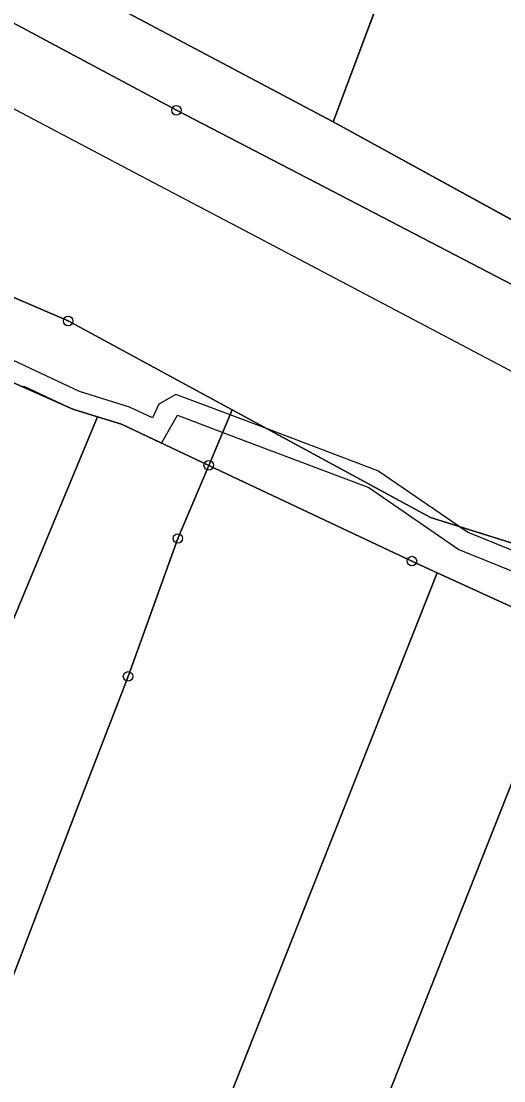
# Model space of a CAD drawing. Extents: x -761891 to -756141, y -1178507 to -1171885.
# Drawn here: x -758318.9 to -758268.2, y -1173276.3 to -1173164.9 of the extents above; entities that cross this region are included whole.
import ezdxf

# ---------------------------------------------------------------- set-up
doc = ezdxf.new("R2010")
doc.units = 0
for name, color, linetype in [('Hranice parcel', 7, 'Continuous'), ('Polygon parcely', 7, 'Continuous'), ('Poz předměty', 7, 'Continuous'), ('Věcná břemena k části', 7, 'Continuous'), ('Značky bodu BP', 7, 'Continuous')]:
    doc.layers.add(name, color=color, linetype=linetype)

msp = doc.modelspace()

# ---------------------------------------------------------------- linework, layer by layer
at = {"layer": 'Hranice parcel'}
for p, q in [((-758286.1, -1173175.53), (-758280.45, -1173160.4)), ((-758286.1, -1173175.53), (-758309.95, -1173162.89)), ((-758262.86, -1173188.3), (-758286.1, -1173175.53)), ((-758296.72, -1173205.8), (-758299.18, -1173211.62)), ((-758356.15, -1173315.55), (-758310.85, -1173206.53)), ((-758275.2, -1173222.9), (-758261.17, -1173229.33))]:
    msp.add_line(p, q, dxfattribs=at)
for points in [[(-758440.15, -1173107.47), (-758417.86, -1173116.07), (-758413.62, -1173117.84), (-758387.59, -1173128.72), (-758362.83, -1173141.99), (-758338.87, -1173154.85), (-758327.33, -1173161.03), (-758312.26, -1173169.11), (-758302.57, -1173174.31), (-758287.95, -1173181.91), (-758264.65, -1173194.03), (-758251.71, -1173200.76), (-758238.76, -1173207.5), (-758227.79, -1173213.2), (-758216.85, -1173218.89), (-758191.84, -1173231.71), (-758176.3, -1173239.67), (-758167.57, -1173244.18), (-758144.99, -1173255.85), (-758142.87, -1173256.94), (-758122.92, -1173267.48), (-758119.67, -1173269.2), (-758096.45, -1173280.75), (-758088.79, -1173284.56)], [(-758401.37, -1173159.68), (-758354.4, -1173179.07), (-758313.94, -1173196.45), (-758296.72, -1173205.8)], [(-758310.85, -1173206.53), (-758313.46, -1173205.73), (-758322.23, -1173201.81)], [(-758149.26, -1173275.09), (-758226.61, -1173232.59), (-758275.9, -1173217.1), (-758296.72, -1173205.8)], [(-758299.18, -1173211.62), (-758308.35, -1173207.3), (-758310.85, -1173206.53)], [(-758342.5, -1173320.5), (-758324.6, -1173278), (-758312.85, -1173247.3), (-758307.65, -1173233.8), (-758302.42, -1173219.3), (-758299.18, -1173211.62)], [(-758299.18, -1173211.62), (-758277.85, -1173221.68), (-758275.2, -1173222.9)], [(-758454.16, -1173675.34), (-758394.56, -1173524.66), (-758334.79, -1173373.55), (-758275.2, -1173222.9)], [(-758261.17, -1173229.33), (-758316.72, -1173369.77), (-758371.89, -1173509.25), (-758427.44, -1173649.69)]]:
    msp.add_lwpolyline(points, dxfattribs=at)
at = {"layer": 'Polygon parcely'}
for points in [[(-758167.1, -1172965.27), (-758089.45, -1172794.04), (-758109.09, -1172776.25), (-758148.89, -1172860.47), (-758187.24, -1172947.09), (-758194.59, -1172961.01), (-758233.73, -1173035.21), (-758280.45, -1173160.4), (-758286.1, -1173175.53), (-758262.86, -1173188.3), (-758212.24, -1173055.05)], [(-758286.1, -1173175.53), (-758280.45, -1173160.4), (-758304.26, -1173146.73), (-758309.95, -1173162.89)], [(-758327.97, -1173214.65), (-758353.57, -1173272.03), (-758353.7, -1173274.85), (-758369.6, -1173310.4), (-758356.15, -1173315.55), (-758310.85, -1173206.53), (-758313.46, -1173205.73), (-758322.23, -1173201.81)], [(-758215.46, -1173249.79), (-758173.68, -1173268.39), (-758159.26, -1173274.47), (-758150.58, -1173279.11), (-758149.26, -1173275.09), (-758226.61, -1173232.59), (-758275.9, -1173217.1), (-758296.72, -1173205.8), (-758299.18, -1173211.62), (-758277.85, -1173221.68), (-758275.2, -1173222.9), (-758261.17, -1173229.33), (-758231.35, -1173242.68)], [(-758307.65, -1173233.8), (-758302.42, -1173219.3), (-758299.18, -1173211.62), (-758308.35, -1173207.3), (-758310.85, -1173206.53), (-758356.15, -1173315.55), (-758344.21, -1173319.88), (-758342.5, -1173320.5), (-758324.6, -1173278), (-758312.85, -1173247.3)], [(-758394.56, -1173524.66), (-758334.79, -1173373.55), (-758275.2, -1173222.9), (-758277.85, -1173221.68), (-758299.18, -1173211.62), (-758302.42, -1173219.3), (-758307.65, -1173233.8), (-758312.85, -1173247.3), (-758324.6, -1173278), (-758342.5, -1173320.5), (-758410.98, -1173493.63), (-758479.51, -1173666.89), (-758454.16, -1173675.34)], [(-758506.95, -1173808.78), (-758497.29, -1173811.63), (-758491.71, -1173812.18), (-758427.44, -1173649.69), (-758371.89, -1173509.25), (-758316.72, -1173369.77), (-758261.17, -1173229.33), (-758275.2, -1173222.9), (-758334.79, -1173373.55), (-758394.56, -1173524.66), (-758454.16, -1173675.34), (-758455.64, -1173679.07)], [(-758371.89, -1173509.25), (-758427.44, -1173649.69), (-758396.8, -1173660.98), (-758341.26, -1173520.56), (-758286.91, -1173383.15), (-758231.35, -1173242.68), (-758261.17, -1173229.33), (-758316.72, -1173369.77)]]:
    msp.add_lwpolyline(points, close=True, dxfattribs=at)
for points in [[(-758068.06, -1173291.38), (-758092.61, -1173278.74), (-758118.85, -1173265.23), (-758142.47, -1173253.07), (-758166.27, -1173240.82), (-758190.47, -1173228.06), (-758213.73, -1173215.29), (-758225.85, -1173208.63), (-758236.96, -1173202.53), (-758249.77, -1173195.49), (-758262.86, -1173188.3), (-758286.1, -1173175.53), (-758309.95, -1173162.89), (-758324.49, -1173155.18), (-758318.5, -1173138.56), (-758304.26, -1173146.73), (-758280.45, -1173160.4), (-758233.73, -1173035.21)], [(-758431.96, -1173083.57), (-758438.8, -1173103.54), (-758440.15, -1173107.47), (-758417.86, -1173116.07), (-758413.62, -1173117.84), (-758387.59, -1173128.72), (-758362.83, -1173141.99), (-758338.87, -1173154.85), (-758327.33, -1173161.03), (-758312.26, -1173169.11), (-758302.57, -1173174.31), (-758287.95, -1173181.91), (-758264.65, -1173194.03)], [(-758582.87, -1173099.61), (-758545.29, -1173107.32), (-758513.76, -1173113.14), (-758492.93, -1173117.93), (-758491.2, -1173110.73), (-758486.76, -1173111.7), (-758479.73, -1173113.24), (-758476.25, -1173114), (-758458.84, -1173118.78), (-758443.1, -1173123.96), (-758447.06, -1173136.69), (-758448.98, -1173141.69), (-758431.6, -1173147.55), (-758424.67, -1173150.33), (-758401.37, -1173159.68), (-758354.4, -1173179.07), (-758313.94, -1173196.45), (-758296.72, -1173205.8), (-758275.9, -1173217.1), (-758226.61, -1173232.59)], [(-758264.65, -1173194.03), (-758287.95, -1173181.91), (-758302.57, -1173174.31), (-758312.26, -1173169.11), (-758327.33, -1173161.03), (-758338.87, -1173154.85), (-758362.83, -1173141.99), (-758387.59, -1173128.72), (-758413.62, -1173117.84), (-758417.86, -1173116.07), (-758440.15, -1173107.47), (-758441.11, -1173110.45), (-758470.52, -1173102.52), (-758474.46, -1173101.46)], [(-758416.49, -1173159.69), (-758397.57, -1173166.61), (-758393.95, -1173168.31), (-758390.15, -1173170.09), (-758363.45, -1173182.59), (-758349.64, -1173189.23), (-758336.7, -1173195.67), (-758329.66, -1173198.66), (-758322.23, -1173201.81), (-758313.46, -1173205.73), (-758310.85, -1173206.53), (-758308.35, -1173207.3), (-758299.18, -1173211.62), (-758296.72, -1173205.8), (-758313.94, -1173196.45), (-758354.4, -1173179.07), (-758401.37, -1173159.68), (-758424.67, -1173150.33)]]:
    msp.add_lwpolyline(points, dxfattribs=at)
at = {"layer": 'Poz předměty'}
for p, q in [((-758352.56, -1173156.81), (-758306.39, -1173181.15)), ((-758306.39, -1173181.15), (-758294.14, -1173187.61)), ((-758294.14, -1173187.61), (-758249.75, -1173211.03))]:
    msp.add_line(p, q, dxfattribs=at)
at = {"layer": 'Věcná břemena k části'}
for points in [[(-758252.76, -1173226.46), (-758271.96, -1173218.69), (-758272.91, -1173218.04), (-758275.9, -1173217.1), (-758293.13, -1173207.75), (-758296.94, -1173206.31), (-758302.62, -1173204.16), (-758304.41, -1173205.18), (-758305.1, -1173206.62), (-758307.5, -1173205.49), (-758312.74, -1173203.86), (-758319.67, -1173200.59), (-758321.45, -1173199.97), (-758335.81, -1173193.88), (-758348.77, -1173187.43), (-758396.88, -1173164.73), (-758415.8, -1173157.81)], [(-758416.49, -1173159.69), (-758411.22, -1173161.62), (-758397.57, -1173166.61), (-758393.95, -1173168.31), (-758390.15, -1173170.09), (-758363.45, -1173182.59), (-758349.64, -1173189.23), (-758336.7, -1173195.67), (-758329.66, -1173198.66), (-758322.23, -1173201.81), (-758320.43, -1173202.44), (-758320.52, -1173202.57), (-758318.66, -1173203.41), (-758318.59, -1173203.31), (-758313.46, -1173205.73), (-758310.85, -1173206.53), (-758308.35, -1173207.3), (-758304.14, -1173209.28), (-758302.45, -1173206.36), (-758297.71, -1173208.15), (-758282.36, -1173213.96), (-758272.92, -1173220.47), (-758253.56, -1173228.3)]]:
    msp.add_lwpolyline(points, dxfattribs=at)
msp.add_lwpolyline([(-758281.42, -1173212.18), (-758293.13, -1173207.75), (-758275.9, -1173217.1), (-758272.9, -1173218.04)], close=True, dxfattribs=at)
at = {"layer": 'Značky bodu BP'}
for centre, radius in [((-758302.57, -1173174.31), 0.5), ((-758302.57, -1173174.31), 0.0303), ((-758313.94, -1173196.45), 0.5), ((-758313.94, -1173196.45), 0.0303), ((-758299.18, -1173211.62), 0.5), ((-758299.18, -1173211.62), 0.0303), ((-758302.42, -1173219.3), 0.5), ((-758302.42, -1173219.3), 0.0303), ((-758277.85, -1173221.68), 0.5), ((-758277.85, -1173221.68), 0.0303), ((-758307.65, -1173233.8), 0.5), ((-758307.65, -1173233.8), 0.0303)]:
    msp.add_circle(centre, radius, dxfattribs=at)

doc.saveas('drawing.dxf')
